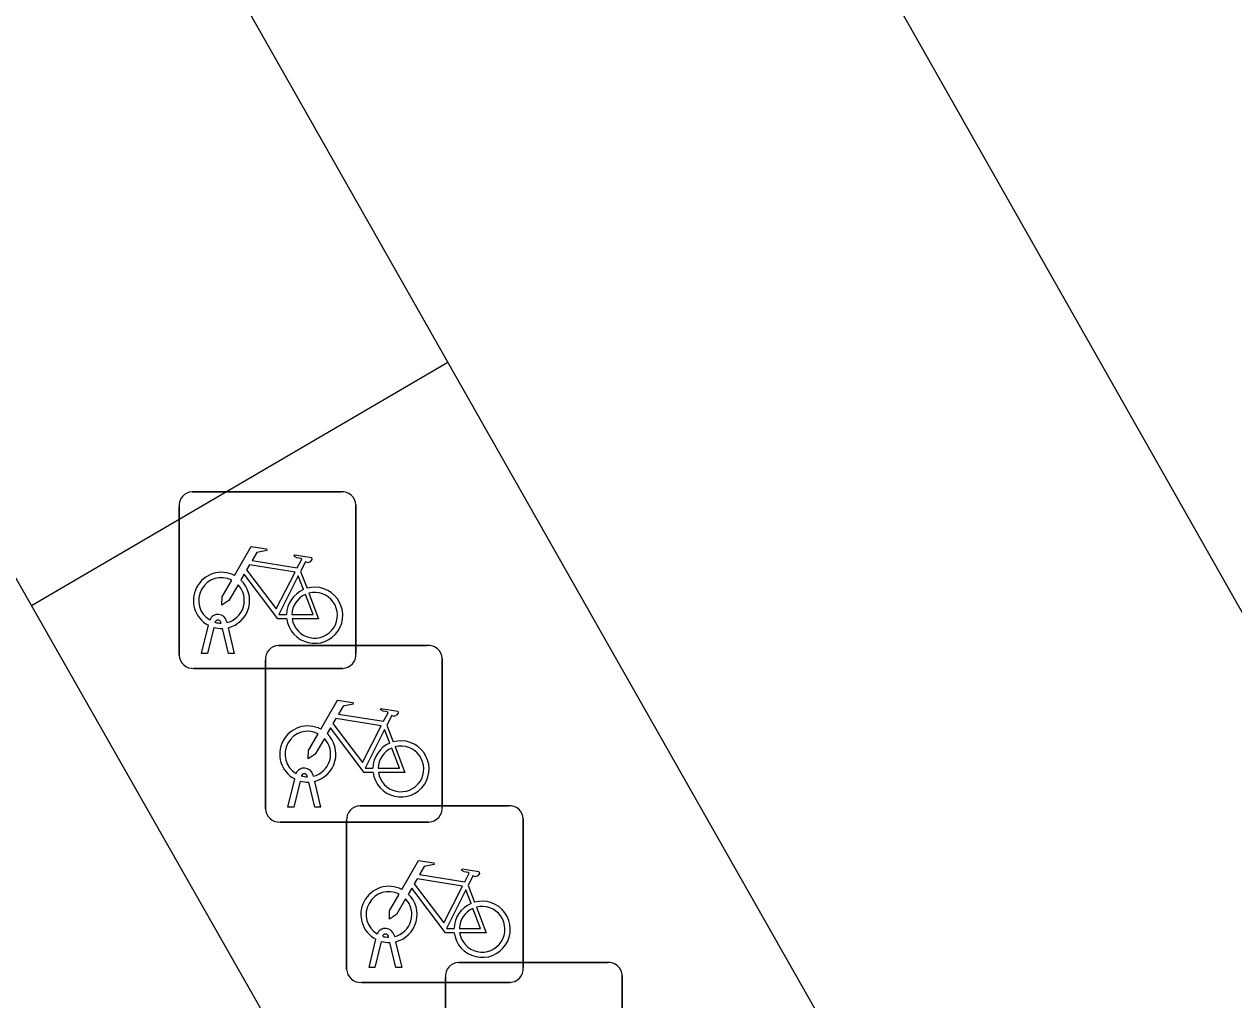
# Model space of a CAD drawing. Extents: x 161087 to 161922, y 382574 to 383873.
# Drawn here: x 161560.91 to 161567.75, y 383308.17 to 383313.69 of the extents above; entities that cross this region are included whole.
import ezdxf

# ---------------------------------------------------------------- set-up
doc = ezdxf.new("R2010")
doc.units = 0
for name, color, linetype in [('IMGEO_Berm_open', 7, 'Continuous'), ('IMGEO_Fietsenrek', 7, 'Continuous'), ('IMGEO_Fietspad_gesloten', 7, 'Continuous'), ('IMGEO_OVBaan_gesloten', 7, 'Continuous')]:
    doc.layers.add(name, color=color, linetype=linetype)

msp = doc.modelspace()

# ---------------------------------------------------------------- linework, layer by layer
at = {"layer": 'IMGEO_Berm_open'}
msp.add_lwpolyline([(161560.95, 383310.401), (161563.305, 383311.777)], dxfattribs=at)
at = {"layer": 'IMGEO_Fietsenrek'}
for p, q in [((161561.8599, 383311.0435), (161562.7008, 383311.0435)), ((161562.7008, 383311.0435), (161561.8599, 383311.0435)), ((161561.7855, 383310.1189), (161561.7855, 383310.9598)), ((161561.7855, 383310.9598), (161561.7855, 383310.1189)), ((161562.7845, 383310.9691), (161562.7845, 383310.1282)), ((161562.7845, 383310.1282), (161562.7845, 383310.9691)), ((161562.4722, 383310.5932), (161562.5085, 383310.498)), ((161562.0229, 383310.2999), (161562.0219, 383310.3042)), ((161562.0536, 383310.3114), (161562.0554, 383310.3035)), ((161561.9125, 383310.1283), (161561.9508, 383310.2883)), ((161561.9812, 383310.2761), (161561.9459, 383310.1283)), ((161562.064, 383310.1283), (161562.0301, 383310.27)), ((161562.0624, 383310.2743), (161562.0974, 383310.1283)), ((161562.3479, 383310.1745), (161563.1888, 383310.1745)), ((161563.1888, 383310.1745), (161562.3479, 383310.1745)), ((161561.9459, 383310.1283), (161561.9125, 383310.1283)), ((161562.0974, 383310.1283), (161562.064, 383310.1283)), ((161562.2735, 383309.2499), (161562.2735, 383310.0908)), ((161562.2735, 383310.0908), (161562.2735, 383309.2499)), ((161563.2725, 383310.1001), (161563.2725, 383309.2592)), ((161563.2725, 383309.2592), (161563.2725, 383310.1001)), ((161562.7101, 383310.0445), (161561.8692, 383310.0445)), ((161561.8692, 383310.0445), (161562.7101, 383310.0445)), ((161562.9602, 383309.7242), (161562.9965, 383309.629)), ((161562.4005, 383309.2593), (161562.4388, 383309.4193)), ((161562.4692, 383309.4071), (161562.4339, 383309.2593)), ((161562.5109, 383309.4309), (161562.5099, 383309.4352)), ((161562.552, 383309.2593), (161562.5181, 383309.401)), ((161562.5416, 383309.4424), (161562.5434, 383309.4345)), ((161562.5504, 383309.4053), (161562.5854, 383309.2593)), ((161562.8069, 383309.2675), (161563.6478, 383309.2675)), ((161563.6478, 383309.2675), (161562.8069, 383309.2675)), ((161562.4339, 383309.2593), (161562.4005, 383309.2593)), ((161562.5854, 383309.2593), (161562.552, 383309.2593)), ((161563.1981, 383309.1755), (161562.3572, 383309.1755)), ((161562.3572, 383309.1755), (161563.1981, 383309.1755)), ((161562.7325, 383308.3429), (161562.7325, 383309.1838)), ((161562.7325, 383309.1838), (161562.7325, 383308.3429)), ((161563.7315, 383309.1931), (161563.7315, 383308.3522)), ((161563.7315, 383308.3522), (161563.7315, 383309.1931)), ((161563.4192, 383308.8172), (161563.4555, 383308.722)), ((161562.8595, 383308.3523), (161562.8978, 383308.5123)), ((161562.9699, 383308.5239), (161562.9689, 383308.5282)), ((161563.0006, 383308.5354), (161563.0024, 383308.5275)), ((161562.9282, 383308.5001), (161562.8929, 383308.3523)), ((161563.011, 383308.3523), (161562.9771, 383308.494)), ((161563.0094, 383308.4983), (161563.0444, 383308.3523)), ((161563.3659, 383308.3815), (161564.2068, 383308.3815)), ((161564.2068, 383308.3815), (161563.3659, 383308.3815)), ((161562.8929, 383308.3523), (161562.8595, 383308.3523)), ((161563.0444, 383308.3523), (161563.011, 383308.3523)), ((161564.2905, 383308.3071), (161564.2905, 383307.4662)), ((161564.2905, 383307.4662), (161564.2905, 383308.3071)), ((161563.6571, 383308.2685), (161562.8162, 383308.2685)), ((161562.8162, 383308.2685), (161563.6571, 383308.2685)), ((161563.2915, 383307.4569), (161563.2915, 383308.2978)), ((161563.2915, 383308.2978), (161563.2915, 383307.4569))]:
    msp.add_line(p, q, dxfattribs=at)
for points in [[(161562.0981, 383310.5702), (161562.1928, 383310.7337), (161562.279, 383310.7199), (161562.2807, 383310.7112), (161562.2246, 383310.7003), (161562.1984, 383310.655), (161562.4536, 383310.6142)], [(161562.4536, 383310.6142), (161562.4786, 383310.663), (161562.4735, 383310.667), (161562.4503, 383310.6707), (161562.4376, 383310.6782), (161562.4366, 383310.6813), (161562.4388, 383310.6859), (161562.5336, 383310.6708), (161562.5359, 383310.6605), (161562.5265, 383310.6481), (161562.5141, 383310.6417), (161562.4996, 383310.6479), (161562.4722, 383310.5932)], [(161562.3938, 383310.3255), (161562.3441, 383310.3256), (161562.1534, 383310.5773), (161562.1344, 383310.5445)], [(161562.4407, 383310.589), (161562.1839, 383310.63), (161562.1672, 383310.6012), (161562.3342, 383310.3809), (161562.4407, 383310.589)], [(161562.4887, 383310.491), (161562.4594, 383310.5678), (161562.35, 383310.3497), (161562.3927, 383310.3496)], [(161562.1188, 383310.5177), (161562.0672, 383310.4285), (161562.0273, 383310.4025), (161562.0285, 383310.45), (161562.083, 383310.5442)], [(161562.4227, 383310.3495), (161562.5426, 383310.3493), (161562.4994, 383310.4629)], [(161562.5192, 383310.4698), (161562.5742, 383310.3252), (161562.4241, 383310.3255)], [(161562.5861, 383309.7012), (161562.6808, 383309.8647), (161562.767, 383309.8509), (161562.7687, 383309.8422), (161562.7126, 383309.8313), (161562.6864, 383309.786), (161562.9416, 383309.7452)], [(161562.9416, 383309.7452), (161562.9666, 383309.794), (161562.9615, 383309.798), (161562.9383, 383309.8017), (161562.9256, 383309.8092), (161562.9246, 383309.8123), (161562.9268, 383309.8169), (161563.0216, 383309.8018), (161563.0239, 383309.7915), (161563.0145, 383309.7791), (161563.0021, 383309.7727), (161562.9876, 383309.7789), (161562.9602, 383309.7242)], [(161562.9287, 383309.72), (161562.6719, 383309.761), (161562.6552, 383309.7322), (161562.8222, 383309.5119), (161562.9287, 383309.72)], [(161562.6068, 383309.6487), (161562.5552, 383309.5595), (161562.5153, 383309.5335), (161562.5165, 383309.581), (161562.571, 383309.6752)], [(161562.8818, 383309.4565), (161562.8321, 383309.4566), (161562.6414, 383309.7083), (161562.6224, 383309.6755)], [(161562.9767, 383309.622), (161562.9474, 383309.6988), (161562.838, 383309.4807), (161562.8807, 383309.4806)], [(161562.9107, 383309.4805), (161563.0306, 383309.4803), (161562.9874, 383309.5939)], [(161563.0072, 383309.6008), (161563.0622, 383309.4562), (161562.9121, 383309.4565)], [(161563.0451, 383308.7942), (161563.1398, 383308.9577), (161563.226, 383308.9439), (161563.2277, 383308.9352), (161563.1716, 383308.9243), (161563.1454, 383308.879), (161563.4006, 383308.8382)], [(161563.3877, 383308.813), (161563.1309, 383308.854), (161563.1142, 383308.8252), (161563.2812, 383308.6049), (161563.3877, 383308.813)], [(161563.4006, 383308.8382), (161563.4256, 383308.887), (161563.4205, 383308.891), (161563.3973, 383308.8947), (161563.3846, 383308.9022), (161563.3836, 383308.9053), (161563.3858, 383308.9099), (161563.4806, 383308.8948), (161563.4829, 383308.8845), (161563.4735, 383308.8721), (161563.4611, 383308.8657), (161563.4466, 383308.8719), (161563.4192, 383308.8172)], [(161563.3408, 383308.5495), (161563.2911, 383308.5496), (161563.1004, 383308.8013), (161563.0814, 383308.7685)], [(161563.4357, 383308.715), (161563.4064, 383308.7918), (161563.297, 383308.5737), (161563.3397, 383308.5736)], [(161563.0658, 383308.7417), (161563.0142, 383308.6525), (161562.9743, 383308.6265), (161562.9755, 383308.674), (161563.03, 383308.7682)], [(161563.3697, 383308.5735), (161563.4896, 383308.5733), (161563.4464, 383308.6869)], [(161563.4662, 383308.6938), (161563.5212, 383308.5492), (161563.3711, 383308.5495)]]:
    msp.add_lwpolyline(points, dxfattribs=at)
for centre, radius, start, end in [((161561.8632, 383310.9656), 0.0779, 92.4484, 184.28452), ((161561.8632, 383310.9656), 0.0779, 92.4484, 184.28452), ((161562.7066, 383310.9658), 0.0779, 2.4484, 94.28452), ((161562.7066, 383310.9658), 0.0779, 2.4484, 94.28452), ((161562.0251, 383310.4289), 0.159, 62.67661, 242.13685), ((161562.0251, 383310.4289), 0.129, 63.31916, 238.90302), ((161562.0251, 383310.4289), 0.129, 283.60429, 43.43025), ((161562.0251, 383310.4289), 0.159, 283.5766, 46.60424), ((161562.5517, 383310.3449), 0.159, 187.0065, 105.77075), ((161562.5517, 383310.3449), 0.159, 113.3408, 178.32165), ((161562.5517, 383310.3449), 0.129, 113.92302, 177.95563), ((161562.5517, 383310.3449), 0.129, 188.67146, 104.58832), ((161562.0049, 383310.3003), 0.0499, 12.8025, 158.69338), ((161562.0049, 383310.3003), 0.0174, 12.8025, 163.45023), ((161562.0251, 383310.4289), 0.129, 253.41502, 269.02044), ((161562.0251, 383310.4289), 0.159, 253.99666, 271.78671), ((161562.3512, 383310.0966), 0.0779, 92.4484, 184.28452), ((161562.3512, 383310.0966), 0.0779, 92.4484, 184.28452), ((161563.1946, 383310.0968), 0.0779, 2.4484, 94.28452), ((161563.1946, 383310.0968), 0.0779, 2.4484, 94.28452), ((161561.8634, 383310.1222), 0.0779, 182.4484, 274.28452), ((161561.8634, 383310.1222), 0.0779, 182.4484, 274.28452), ((161562.7068, 383310.1224), 0.0779, 272.4484, 4.28452), ((161562.7068, 383310.1224), 0.0779, 272.4484, 4.28452), ((161562.5131, 383309.5599), 0.159, 62.67661, 242.13685), ((161562.5131, 383309.5599), 0.129, 63.31916, 238.90302), ((161562.5131, 383309.5599), 0.159, 283.5766, 46.60424), ((161562.5131, 383309.5599), 0.129, 283.60429, 43.43025), ((161563.0397, 383309.4759), 0.159, 113.3408, 178.32165), ((161563.0397, 383309.4759), 0.159, 187.0065, 105.77075), ((161563.0397, 383309.4759), 0.129, 188.67146, 104.58832), ((161563.0397, 383309.4759), 0.129, 113.92302, 177.95563), ((161562.4929, 383309.4313), 0.0499, 12.8025, 158.69338), ((161562.5131, 383309.5599), 0.159, 253.99666, 271.78671), ((161562.4929, 383309.4313), 0.0174, 12.8025, 163.45023), ((161562.5131, 383309.5599), 0.129, 253.41502, 269.02044), ((161562.8102, 383309.1896), 0.0779, 92.4484, 184.28452), ((161562.8102, 383309.1896), 0.0779, 92.4484, 184.28452), ((161563.6536, 383309.1898), 0.0779, 2.4484, 94.28452), ((161563.6536, 383309.1898), 0.0779, 2.4484, 94.28452), ((161562.3514, 383309.2532), 0.0779, 182.4484, 274.28452), ((161562.3514, 383309.2532), 0.0779, 182.4484, 274.28452), ((161563.1948, 383309.2534), 0.0779, 272.4484, 4.28452), ((161563.1948, 383309.2534), 0.0779, 272.4484, 4.28452), ((161562.9721, 383308.6529), 0.159, 62.67661, 242.13685), ((161562.9721, 383308.6529), 0.129, 63.31916, 238.90302), ((161562.9721, 383308.6529), 0.129, 283.60429, 43.43025), ((161562.9721, 383308.6529), 0.159, 283.5766, 46.60424), ((161563.4987, 383308.5689), 0.159, 187.0065, 105.77075), ((161563.4987, 383308.5689), 0.159, 113.3408, 178.32165), ((161563.4987, 383308.5689), 0.129, 113.92302, 177.95563), ((161563.4987, 383308.5689), 0.129, 188.67146, 104.58832), ((161562.9519, 383308.5243), 0.0499, 12.8025, 158.69338), ((161562.9519, 383308.5243), 0.0174, 12.8025, 163.45023), ((161562.9721, 383308.6529), 0.129, 253.41502, 269.02044), ((161562.9721, 383308.6529), 0.159, 253.99666, 271.78671), ((161563.3692, 383308.3036), 0.0779, 92.4484, 184.28452), ((161563.3692, 383308.3036), 0.0779, 92.4484, 184.28452), ((161564.2126, 383308.3038), 0.0779, 2.4484, 94.28452), ((161564.2126, 383308.3038), 0.0779, 2.4484, 94.28452), ((161562.8104, 383308.3462), 0.0779, 182.4484, 274.28452), ((161562.8104, 383308.3462), 0.0779, 182.4484, 274.28452), ((161563.6538, 383308.3464), 0.0779, 272.4484, 4.28452), ((161563.6538, 383308.3464), 0.0779, 272.4484, 4.28452)]:
    msp.add_arc(centre, radius, start, end, dxfattribs=at)
at = {"layer": 'IMGEO_Fietspad_gesloten'}
for points in [[(161560.95, 383310.401), (161555.169, 383320.567)], [(161572.158, 383290.739), (161566.337, 383300.926), (161560.95, 383310.401)]]:
    msp.add_lwpolyline(points, dxfattribs=at)
at = {"layer": 'IMGEO_OVBaan_gesloten'}
for points in [[(161539.097, 383360.976), (161570.954, 383304.79)], [(161563.305, 383311.777), (161557.551, 383321.918)], [(161568.168, 383303.206), (161563.305, 383311.777)]]:
    msp.add_lwpolyline(points, dxfattribs=at)

doc.saveas('drawing.dxf')
